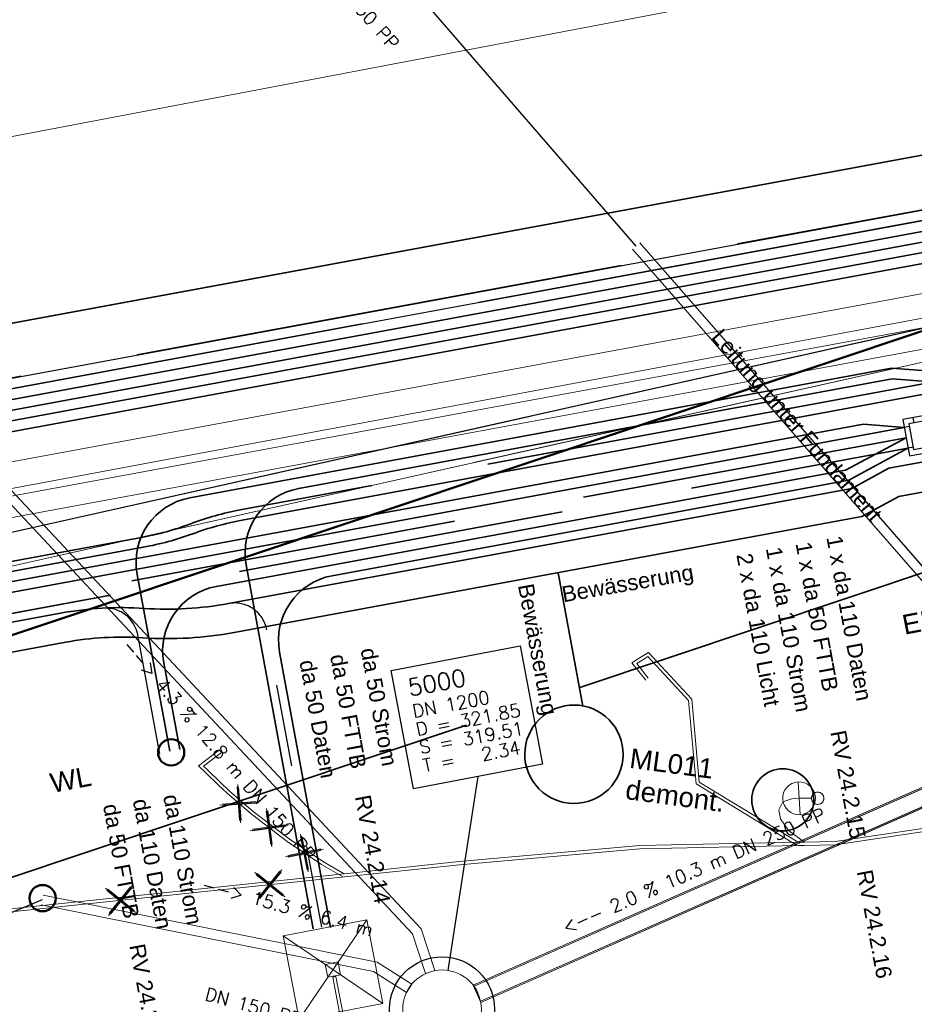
# Model space of a CAD drawing. Header units: metres. Extents: x -502 to 161, y -108 to 174.
# Tile 600 of 656: x -17 to -4, y 25 to 40. Entities that reach past the tile are written whole.
import ezdxf

# ---------------------------------------------------------------- set-up
doc = ezdxf.new("R2010")
doc.units = ezdxf.units.M
doc.header["$LTSCALE"] = 0.1
for name, pattern in [('1', [70, 50, -20]), ('123', [25.001, 12.501, -12.5]), ('237', [93, 75, -18]), ('240', [101.6, 101.6, 0]), ('86', [101.6, 101.6, 0])]:
    doc.linetypes.add(name, pattern=pattern)
for name, color, linetype in [('BRI31-005.07-5f08-Koordinierung Lageplan 4. BA Radstation - Seeterrasse 2023-05-31', 7, 'Continuous'), ('BRI32-005.02-5f05-Koordinierung Schemaplan 4 BA ZOB Teilbereich', 7, 'Continuous'), ('BRI32-005.03-5f06-Koordinierung Schemaplan 4 BA ZOB Teilbereich 2 Ost - Bahnhofsallee 2023-01-21', 7, 'Continuous')]:
    doc.layers.add(name, color=color, linetype=linetype)
doc.styles.add('Arial', font='arial.ttf')
doc.styles.add('Txt', font='txt_____.ttf')

# ---------------------------------------------------------------- blocks, each defined once
blk = doc.blocks.new('DFI-ANZEIGER')
at = {"color": 7, "linetype": 'Continuous', "lineweight": 20, "transparency": 33554687}
for p, q in [((-0.760014, 0.517086), (0.517087, 0.760013)), ((0.517087, 0.760013), (0.760014, -0.517087)), ((-0.517087, -0.760014), (-0.760014, 0.517086)), ((0.760014, -0.517087), (-0.517087, -0.760014))]:
    blk.add_line(p, q, dxfattribs=at)
at = {"color": 250, "linetype": 'Continuous', "lineweight": 9, "true_color": 0x333333, "transparency": 33554687}
for p, q in [((-0.517087, -0.760014), (0.517087, 0.760013)), ((0.760014, -0.517087), (-0.760014, 0.517086))]:
    blk.add_line(p, q, dxfattribs=at)
at = {"color": 251, "linetype": 'Continuous', "lineweight": 9, "true_color": 0x5b5b5b, "transparency": 33554687, "flags": 128}
for points in [[(-0.079552, -0.116926), (-0.116925, 0.079551), (-0.116925, 0.079551), (0.079552, 0.116925), (0.079552, 0.116925), (0.116925, -0.079552), (0.116925, -0.079552), (-0.079552, -0.116926)], [(-0.079552, -0.116926), (-0.116925, 0.079551), (0.079552, 0.116925), (0.116925, -0.079552), (-0.079552, -0.116926)], [(0.166045, -1.006705), (-0.004004, -0.112735), (0.045115, -0.103391), (0.215164, -0.997362), (0.166045, -1.006705)], [(0.000908, -0.1118), (-0.000961, -0.101976), (-0.000961, -0.101976), (0.038334, -0.094502), (0.038334, -0.094502), (0.040203, -0.104326), (0.040203, -0.104326), (0.000908, -0.1118)], [(0.000908, -0.1118), (-0.000961, -0.101976), (0.038334, -0.094502), (0.040203, -0.104326), (0.000908, -0.1118)]]:
    blk.add_lwpolyline(points, dxfattribs=at)
at = {"color": 254, "linetype": 'Continuous', "lineweight": 9, "true_color": 0xd6d6d6, "transparency": 33554687, "flags": 128}
blk.add_lwpolyline([(0.166045, -1.006705), (-0.004004, -0.112735), (-0.004004, -0.112735), (0.045115, -0.103391), (0.045115, -0.103391), (0.215164, -0.997362), (0.215164, -0.997362), (0.166045, -1.006705)], dxfattribs=at)
blk = doc.blocks.new('1016')
at = {"color": 7, "linetype": 'Continuous', "lineweight": 9, "transparency": 33554687}
for p, q in [((0.703072, 0.277444), (1.257444, -0.276928)), ((1.257444, 0.277444), (0.703072, -0.276928))]:
    blk.add_line(p, q, dxfattribs=at)
at = {"color": 2, "linetype": 'Continuous', "lineweight": 20, "true_color": 0xffff00, "transparency": 33554687}
for p, q in [((1.212401, 0.25319), (0.727326, -0.231885)), ((0.727326, 0.232401), (1.212401, -0.252674)), ((0.748114, 0.25319), (1.23319, -0.231885)), ((1.23319, 0.232401), (0.748114, -0.252674))]:
    blk.add_line(p, q, dxfattribs=at)

msp = doc.modelspace()

# ---------------------------------------------------------------- linework, layer by layer
at = {"layer": 'BRI31-005.07-5f08-Koordinierung Lageplan 4. BA Radstation - Seeterrasse 2023-05-31', "color": 114, "linetype": 'Continuous', "lineweight": 30, "true_color": 0x00994c, "transparency": 33554687, "flags": 128}
msp.add_lwpolyline([(-64.088, 26.52), (15.711, 41.26)], dxfattribs=at)
msp.add_lwpolyline([(-64.088, 26.52), (15.711, 41.26)], dxfattribs=at)
at = {"layer": 'BRI31-005.07-5f08-Koordinierung Lageplan 4. BA Radstation - Seeterrasse 2023-05-31', "color": 7, "linetype": 'Continuous', "lineweight": 30, "transparency": 33554687, "flags": 128}
for points in [[(-70.467, 24.3), (-67.891, 24.776), (-67.891, 24.776, 0.043992), (-66.878, 25.053), (-66.878, 25.053, -0.042289), (-65.91, 25.322), (-59.979, 26.44), (19.346, 41.093), (22.457, 38), (22.493, 37.325), (22.22, 37.049)], [(-70.467, 24.3), (-67.891, 24.776), (-67.891, 24.776, 0.043992), (-66.878, 25.053), (-66.878, 25.053, -0.042289), (-65.91, 25.322), (-59.979, 26.44), (19.346, 41.093), (22.457, 38), (22.493, 37.325), (22.22, 37.049)], [(22.142, 37.127), (22.381, 37.367), (22.354, 37.877), (19.293, 40.92), (-59.95, 26.283), (-65.88, 25.157, 0.018793), (-66.856, 24.933, -0.019765), (-67.876, 24.702), (-70.453, 24.226)], [(22.142, 37.127), (22.381, 37.367), (22.354, 37.877), (19.293, 40.92), (-59.95, 26.283), (-65.88, 25.157, 0.018793), (-66.856, 24.933, -0.019765), (-67.876, 24.702), (-70.453, 24.226)]]:
    msp.add_lwpolyline(points, format="xyb", dxfattribs=at)
at = {"layer": 'BRI31-005.07-5f08-Koordinierung Lageplan 4. BA Radstation - Seeterrasse 2023-05-31', "color": 142, "linetype": 'Continuous', "lineweight": 30, "true_color": 0x0099cc, "transparency": 33554687, "flags": 128}
msp.add_lwpolyline([(10.564, 35.413), (-0.72, 33.329), (-2.8, 32.701), (-4.037, 32.472), (-4.6, 32.165), (-14.166, 30.398), (-14.166, 30.398, -0.062275), (-15.553, 30.317), (-15.553, 30.317, 0.062994), (-16.731, 30.25), (-21.183, 29.427), (-21.183, 29.427, 0.133184), (-22.117, 28.979), (-22.117, 28.979, -0.13319), (-23.051, 28.53), (-26.66, 27.864), (-26.66, 27.864, -0.104436), (-27.682, 27.89), (-27.682, 27.89), (-27.682, 27.89, 0.104442), (-28.704, 27.916), (-28.704, 27.916), (-38.301, 26.143, 0.203055)], format="xyb", dxfattribs=at)
msp.add_lwpolyline([(10.564, 35.413), (-0.72, 33.329), (-2.8, 32.701), (-4.037, 32.472), (-4.6, 32.165), (-14.166, 30.398), (-14.166, 30.398, -0.062275), (-15.553, 30.317), (-15.553, 30.317, 0.062994), (-16.731, 30.25), (-21.183, 29.427), (-21.183, 29.427, 0.133184), (-22.117, 28.979), (-22.117, 28.979, -0.13319), (-23.051, 28.53), (-26.66, 27.864), (-26.66, 27.864, -0.104436), (-27.682, 27.89), (-27.682, 27.89), (-27.682, 27.89, 0.104442), (-28.704, 27.916), (-28.704, 27.916), (-38.301, 26.143, 0.203055)], format="xyb", dxfattribs=at)
at = {"layer": 'BRI32-005.02-5f05-Koordinierung Schemaplan 4 BA ZOB Teilbereich', "color": 1, "linetype": 'Continuous', "lineweight": 13, "true_color": 0xff0000, "transparency": 33554687}
msp.add_line((27.057, 46.444), (-53.563, 31.109), dxfattribs=at)
at = {"layer": 'BRI32-005.02-5f05-Koordinierung Schemaplan 4 BA ZOB Teilbereich', "color": 1, "linetype": 'Continuous', "lineweight": 25, "true_color": 0xff0000, "transparency": 33554687}
for p, q in [((-8.037, 36.288), (-13.154, 42.2)), ((-10.904, 25.249), (-10.447, 28.205)), ((-17.09, 26.324), (-18.427, 25.766))]:
    msp.add_line(p, q, dxfattribs=at)
at = {"layer": 'BRI32-005.02-5f05-Koordinierung Schemaplan 4 BA ZOB Teilbereich', "color": 7, "linetype": 'Continuous', "lineweight": 18, "transparency": 33554687}
for p, q in [((-40.587, 26.765), (21.386, 40.642)), ((-40.477, 26.277), (21.496, 40.154))]:
    msp.add_line(p, q, dxfattribs=at)
at = {"layer": 'BRI32-005.02-5f05-Koordinierung Schemaplan 4 BA ZOB Teilbereich', "color": 7, "linetype": '86', "lineweight": 18, "transparency": 33554687}
msp.add_line((-40.554, 26.26), (21.466, 40.15), dxfattribs=at)
at = {"layer": 'BRI32-005.02-5f05-Koordinierung Schemaplan 4 BA ZOB Teilbereich', "color": 1, "linetype": 'Continuous', "lineweight": 18, "true_color": 0xff0000, "transparency": 33554687}
for p, q in [((-7.981, 36.337), (-1.794, 29.251)), ((-8.094, 36.239), (-1.907, 29.152)), ((-2.021, 28.769), (-10.522, 25.023)), ((-2.019, 28.748), (-10.509, 25.007)), ((-1.918, 28.519), (-10.409, 24.778)), ((-1.905, 28.503), (-10.405, 24.758))]:
    msp.add_line(p, q, dxfattribs=at)
at = {"layer": 'BRI32-005.02-5f05-Koordinierung Schemaplan 4 BA ZOB Teilbereich', "color": 7, "linetype": 'Continuous', "lineweight": 25, "transparency": 33554687}
for p, q in [((-3.804, 33.593), (-3.819, 33.672)), ((-3.875, 33.539), (-3.954, 33.525)), ((-3.817, 33.225), (-3.896, 33.21))]:
    msp.add_line(p, q, dxfattribs=at)
at = {"layer": 'BRI32-005.02-5f05-Koordinierung Schemaplan 4 BA ZOB Teilbereich', "color": 7, "linetype": 'Continuous', "lineweight": 35, "transparency": 33554687}
msp.add_line((-4.576, 33.573), (-3.954, 33.525), dxfattribs=at)
at = {"layer": 'BRI32-005.02-5f05-Koordinierung Schemaplan 4 BA ZOB Teilbereich', "color": 3, "linetype": '1', "lineweight": 35, "true_color": 0x00ff00, "transparency": 33554687}
for p, q in [((-3.925, 33.367), (-27.877, 28.943)), ((-13.472, 30.099), (-12.697, 25.903))]:
    msp.add_line(p, q, dxfattribs=at)
at = {"layer": 'BRI32-005.02-5f05-Koordinierung Schemaplan 4 BA ZOB Teilbereich', "color": 190, "linetype": '1', "lineweight": 35, "true_color": 0x7f00ff, "transparency": 33554687}
msp.add_line((-27.848, 28.786), (-3.896, 33.21), dxfattribs=at)
at = {"layer": 'BRI32-005.02-5f05-Koordinierung Schemaplan 4 BA ZOB Teilbereich', "color": 142, "linetype": 'Continuous', "lineweight": 35, "true_color": 0x0099cc, "transparency": 33554687}
msp.add_line((-9.229, 31.31), (-8.853, 29.274), dxfattribs=at)
at = {"layer": 'BRI32-005.02-5f05-Koordinierung Schemaplan 4 BA ZOB Teilbereich', "color": 1, "linetype": '123', "lineweight": 25, "true_color": 0xff0000, "transparency": 33554687}
msp.add_line((-12.83, 25.908), (-13.667, 30.439), dxfattribs=at)
at = {"layer": 'BRI32-005.02-5f05-Koordinierung Schemaplan 4 BA ZOB Teilbereich', "color": 190, "linetype": 'Continuous', "lineweight": 18, "true_color": 0x7f00ff, "transparency": 33554687}
for p, q in [((-5.569, 28.122), (-5.541, 27.622)), ((-5.365, 27.872), (-5.555, 27.872))]:
    msp.add_line(p, q, dxfattribs=at)
at = {"layer": 'BRI32-005.02-5f05-Koordinierung Schemaplan 4 BA ZOB Teilbereich', "color": 114, "linetype": 'Continuous', "lineweight": 35, "true_color": 0x00994c, "transparency": 33554687, "flags": 128}
msp.add_lwpolyline([(-87.579, 60.701), (-87.573, 60.847, -0.403893), (-86.572, 61.81), (-73.469, 61.787, -0.35713), (-72.49, 60.983), (-66.326, 30.095, -0.033762), (-66.332, 27.377, 0.490271), (-65.153, 26.324), (15.711, 41.26), (20.277, 43.291), (23.837, 43.968), (25.242, 43.746), (29.496, 44.556), (34.563, 42.932), (34.784, 42.922)], format="xyb", dxfattribs=at)
at = {"layer": 'BRI32-005.02-5f05-Koordinierung Schemaplan 4 BA ZOB Teilbereich', "color": 91, "linetype": 'Continuous', "lineweight": 50, "true_color": 0x7fff7f, "transparency": 33554687, "flags": 128}
msp.add_lwpolyline([(-44.419, 31.78), (-40.761, 26.922), (-40.761, 26.922, 0.322461), (-34.067, 24.841), (-34.067, 24.841), (18.619, 42.446)], format="xyb", dxfattribs=at)
at = {"layer": 'BRI32-005.02-5f05-Koordinierung Schemaplan 4 BA ZOB Teilbereich', "color": 7, "linetype": '237', "lineweight": 35, "transparency": 33554687, "flags": 128}
for points in [[(-70.467, 24.3), (-67.891, 24.776), (-67.891, 24.776, 0.043992), (-66.878, 25.053), (-66.878, 25.053, -0.042289), (-65.91, 25.322), (-59.979, 26.44), (19.346, 41.093), (22.457, 38), (22.493, 37.325), (22.22, 37.049)], [(22.142, 37.127), (22.381, 37.367), (22.354, 37.877), (19.293, 40.92), (-59.95, 26.283), (-65.88, 25.157, 0.018793), (-66.856, 24.933, -0.019765), (-67.876, 24.702), (-70.453, 24.226)]]:
    msp.add_lwpolyline(points, format="xyb", dxfattribs=at)
at = {"layer": 'BRI32-005.02-5f05-Koordinierung Schemaplan 4 BA ZOB Teilbereich', "color": 7, "linetype": 'Continuous', "lineweight": 35, "transparency": 33554687, "flags": 128}
for points in [[(-70.438, 24.143), (-59.921, 26.126), (19.24, 40.748), (22.197, 37.807), (22.221, 37.366), (22.062, 37.206)], [(-70.41, 23.998), (-59.892, 25.968), (19.186, 40.575), (22.041, 37.737), (22.061, 37.358), (21.986, 37.282)], [(-70.378, 23.855), (-59.863, 25.811), (19.133, 40.403), (21.937, 37.614), (21.948, 37.401), (21.908, 37.36)], [(-70.356, 23.71), (19.08, 40.23), (20.894, 38.426), (20.767, 37.844), (20.601, 37.677)]]:
    msp.add_lwpolyline(points, dxfattribs=at)
at = {"layer": 'BRI32-005.02-5f05-Koordinierung Schemaplan 4 BA ZOB Teilbereich', "color": 7, "linetype": 'Continuous', "lineweight": 18, "transparency": 33554687, "flags": 128}
for points in [[(-40.624, 26.76), (14.87, 39.191), (21.416, 40.65)], [(29.376, 36.57), (19.628, 34.767), (18.717, 39.7), (-24.49, 31.72), (-24.097, 29.593), (-26.063, 29.23), (-26.456, 31.356), (-61.714, 24.844)], [(29.435, 36.255), (19.371, 34.394), (18.46, 39.328), (-24.102, 31.368), (-23.724, 29.337), (-26.32, 28.857), (-26.713, 30.984), (-61.966, 24.472)], [(29.47, 36.063), (19.215, 34.167), (18.304, 39.1), (-23.89, 31.307), (-23.497, 29.18), (-26.476, 28.63), (-26.869, 30.756), (-62.119, 24.245)], [(29.529, 35.749), (18.958, 33.794), (18.047, 38.728), (-23.517, 31.05), (-23.124, 28.924), (-26.733, 28.257), (-27.126, 30.384), (-62.371, 23.873)], [(-11.771, 29.82), (-9.806, 30.193), (-9.465, 28.391), (-11.43, 28.018), (-11.771, 29.82)]]:
    msp.add_lwpolyline(points, dxfattribs=at)
at = {"layer": 'BRI32-005.02-5f05-Koordinierung Schemaplan 4 BA ZOB Teilbereich', "color": 7, "linetype": '240', "lineweight": 18, "transparency": 33554687, "flags": 128}
msp.add_lwpolyline([(-17.061, 31.521), (21.496, 40.154), (21.386, 40.642), (-40.587, 26.765)], dxfattribs=at)
at = {"layer": 'BRI32-005.02-5f05-Koordinierung Schemaplan 4 BA ZOB Teilbereich', "color": 91, "linetype": '237', "lineweight": 35, "true_color": 0x7fff7f, "transparency": 33554687, "flags": 128}
msp.add_lwpolyline([(-43.556, 24.816, 0.322461), (-32.957, 21.522), (21.003, 39.552)], format="xyb", dxfattribs=at)
at = {"layer": 'BRI32-005.02-5f05-Koordinierung Schemaplan 4 BA ZOB Teilbereich', "color": 1, "linetype": 'Continuous', "lineweight": 18, "true_color": 0xff0000, "transparency": 33554687, "flags": 128}
for points in [[(-8.094, 36.239), (-1.907, 29.152), (-1.794, 29.251), (-7.981, 36.337)], [(-19.235, 34.35), (-11.313, 25.883), (-11.313, 25.883), (-11.107, 25.246), (-11.25, 25.2), (-11.445, 25.805), (-11.445, 25.805), (-19.345, 34.248)], [(-19.345, 34.248), (-11.445, 25.805), (-11.25, 25.2)], [(-19.235, 34.35), (-11.313, 25.883), (-11.107, 25.246)], [(-2.021, 28.769), (-10.522, 25.023), (-10.405, 24.758), (-1.905, 28.503)], [(-2.019, 28.748), (-10.509, 25.007), (-10.409, 24.778), (-1.918, 28.519)], [(-17.075, 26.398), (-11.986, 25.374), (-11.986, 25.374), (-11.458, 25.039), (-11.539, 24.912), (-12.043, 25.232), (-12.043, 25.232), (-17.105, 26.25)], [(-17.075, 26.398), (-11.986, 25.374), (-11.458, 25.039)], [(-17.105, 26.25), (-12.043, 25.232), (-11.539, 24.912)]]:
    msp.add_lwpolyline(points, dxfattribs=at)
at = {"layer": 'BRI32-005.02-5f05-Koordinierung Schemaplan 4 BA ZOB Teilbereich', "color": 142, "linetype": 'Continuous', "lineweight": 35, "true_color": 0x0099cc, "transparency": 33554687, "flags": 128}
msp.add_lwpolyline([(10.564, 35.413), (-0.72, 33.329), (-2.8, 32.701), (-4.037, 32.472), (-4.6, 32.165), (-14.166, 30.398), (-14.166, 30.398, -0.062275), (-15.553, 30.317), (-15.553, 30.317, 0.062994), (-16.731, 30.25), (-21.183, 29.427), (-21.183, 29.427, 0.133184), (-22.117, 28.979), (-22.117, 28.979, -0.13319), (-23.051, 28.53), (-26.66, 27.864), (-26.66, 27.864, -0.104436), (-27.682, 27.89), (-27.682, 27.89), (-27.682, 27.89, 0.104442), (-28.704, 27.916), (-28.704, 27.916), (-38.301, 26.143, 0.203055)], format="xyb", dxfattribs=at)
at = {"layer": 'BRI32-005.02-5f05-Koordinierung Schemaplan 4 BA ZOB Teilbereich', "color": 7, "linetype": 'Continuous', "lineweight": 35, "transparency": 33554687, "flags": 128}
for points in [[(-2.881, 34.328), (-4.146, 34.425), (-14.841, 32.449, 0.414213), (-15.643, 31.284), (-15.146, 28.591)], [(-2.893, 34.168), (-4.137, 34.264), (-13.18, 32.593, 0.414212), (-13.982, 31.428), (-12.958, 25.885)], [(-2.905, 34.014), (-3.486, 34.059), (-14.043, 32.109), (-14.043, 32.109, 0.041741), (-14.796, 31.903), (-14.796, 31.903, -0.041738), (-15.549, 31.698), (-28.119, 29.376), (-28.119, 29.376, 0.014997), (-28.608, 29.271), (-28.608, 29.271), (-28.608, 29.271, -0.015), (-29.097, 29.165), (-29.097, 29.165)], [(-27.906, 29.101), (-27.906, 29.101, 0.079495), (-27.428, 29.27), (-27.428, 29.27, -0.079489), (-26.951, 29.44), (-4.576, 33.573)], [(-3.954, 33.525), (-26.922, 29.282, 0.039938), (-27.407, 29.152), (-27.407, 29.152, -0.039934), (-27.891, 29.022), (-27.891, 29.022)]]:
    msp.add_lwpolyline(points, format="xyb", dxfattribs=at)
at = {"layer": 'BRI32-005.02-5f05-Koordinierung Schemaplan 4 BA ZOB Teilbereich', "color": 3, "linetype": '237', "lineweight": 35, "true_color": 0x00ff00, "transparency": 33554687, "flags": 128}
msp.add_lwpolyline([(-2.922, 34.325), (-14.073, 32.266, 0.044939), (-14.824, 32.056), (-14.824, 32.056, -0.044936), (-15.576, 31.846), (-15.576, 31.846), (-28.147, 29.524, 0.009999), (-28.636, 29.423, -0.010001), (-29.126, 29.323)], format="xyb", dxfattribs=at)
at = {"layer": 'BRI32-005.02-5f05-Koordinierung Schemaplan 4 BA ZOB Teilbereich', "color": 1, "linetype": 'Continuous', "lineweight": 35, "true_color": 0xff0000, "transparency": 33554687, "flags": 128}
msp.add_lwpolyline([(-57.81, 22.997), (-44.249, 25.502, -0.226225), (-43.417, 25.279), (-43.417, 25.279, 0.226225), (-42.586, 25.056), (-42.586, 25.056), (-39.956, 25.541, 0.204552), (-39.17, 26.063), (-39.17, 26.063, -0.204543), (-38.384, 26.585), (-38.384, 26.585), (-27.802, 28.54), (-26.841, 28.84), (-16.812, 30.692, -0.062571), (-15.531, 30.766, 0.062569), (-14.249, 30.84), (-4.753, 32.594), (-4.19, 32.902), (-2.907, 33.139), (-0.826, 33.767)], format="xyb", dxfattribs=at)
at = {"layer": 'BRI32-005.02-5f05-Koordinierung Schemaplan 4 BA ZOB Teilbereich', "color": 7, "linetype": 'Continuous', "lineweight": 25, "transparency": 33554687, "flags": 128}
for points in [[(-3.976, 33.643), (-3.874, 33.092), (-2.93, 33.266), (-3.032, 33.817), (-3.976, 33.643)], [(-3.883, 33.579), (-3.81, 33.185), (-3.023, 33.331), (-3.096, 33.724), (-3.883, 33.579)]]:
    msp.add_lwpolyline(points, dxfattribs=at)
at = {"layer": 'BRI32-005.02-5f05-Koordinierung Schemaplan 4 BA ZOB Teilbereich', "color": 3, "linetype": 'Continuous', "lineweight": 35, "true_color": 0x00ff00, "transparency": 33554687, "flags": 128}
for points in [[(-3.925, 33.367), (-4.85, 32.871), (-14.435, 31.101, 0.414213), (-15.237, 29.936), (-14.993, 28.616)], [(-3.896, 33.21), (-4.797, 32.718), (-12.67, 31.264), (-12.67, 31.264, 0.414213), (-13.472, 30.099), (-13.472, 30.099)]]:
    msp.add_lwpolyline(points, format="xyb", dxfattribs=at)
at = {"layer": 'BRI32-005.02-5f05-Koordinierung Schemaplan 4 BA ZOB Teilbereich', "color": 1, "linetype": '237', "lineweight": 25, "true_color": 0xff0000, "transparency": 33554687, "flags": 128}
for points in [[(-15.296, 28.545), (-15.632, 30.362), (-15.632, 30.362, 0.376737), (-16.15, 30.77), (-16.15, 30.77)], [(-13.667, 30.439), (-13.667, 30.439, 0.414215), (-14.249, 30.84), (-14.249, 30.84)]]:
    msp.add_lwpolyline(points, format="xyb", dxfattribs=at)
at = {"layer": 'BRI32-005.02-5f05-Koordinierung Schemaplan 4 BA ZOB Teilbereich', "color": 1, "linetype": 'Continuous', "lineweight": 25, "true_color": 0xff0000, "transparency": 33554687, "flags": 128}
msp.add_lwpolyline([(-11.771, 29.82), (-9.806, 30.193), (-9.465, 28.391), (-11.43, 28.018), (-11.771, 29.82)], dxfattribs=at)
at = {"layer": 'BRI32-005.02-5f05-Koordinierung Schemaplan 4 BA ZOB Teilbereich', "color": 190, "linetype": 'Continuous', "lineweight": 18, "true_color": 0x7f00ff, "transparency": 33554687, "flags": 128}
for points in [[(-5.57, 27.202), (-7.078, 28.12), (-7.192, 29.384), (-7.852, 30.095), (-7.978, 30.016), (-8.104, 29.937), (-7.893, 29.672)], [(6.652, 28.949), (0.595, 28.048), (-5.008, 27.214), (-5.475, 27.204), (-5.57, 27.202), (-7.984, 27.152), (-10.733, 26.907), (-12.488, 26.723), (-19.314, 26.007), (-23.712, 25.546), (-33.256, 24.571), (-32.488, 23.737), (-31.738, 22.968), (-31.338, 22.576), (-31.1, 22.336), (-30.93, 21.987), (-30.917, 21.622), (-30.988, 21.407), (-34.832, 21.015), (-37.241, 20.744), (-40.129, 20.401), (-43.546, 19.994), (-44.865, 19.837)], [(-12.488, 26.723), (-12.804, 26.906), (-13.326, 27.253), (-13.874, 27.672), (-14.238, 27.986), (-14.365, 28.107), (-14.566, 28.299), (-14.631, 28.361), (-14.356, 28.571)], [(-5.475, 27.204), (-5.716, 27.383), (-5.838, 27.557), (-5.863, 27.698), (-5.805, 27.817), (-5.665, 27.865), (-5.61, 27.869), (-5.555, 27.872)]]:
    msp.add_lwpolyline(points, dxfattribs=at)
at = {"layer": 'BRI32-005.02-5f05-Koordinierung Schemaplan 4 BA ZOB Teilbereich', "color": 255, "linetype": 'Continuous', "lineweight": 13, "transparency": 33554687, "flags": 128}
for points in [[(-7.854, 29.703), (-8.03, 29.924), (-7.952, 29.974), (-7.861, 30.031), (-7.24, 29.363), (-7.126, 28.09), (-5.596, 27.159)], [(6.659, 28.9), (0.602, 27.999), (-5.004, 27.164), (-5.474, 27.154), (-5.569, 27.152), (-7.981, 27.102), (-10.728, 26.857), (-12.483, 26.673), (-19.309, 25.957), (-23.707, 25.496), (-33.152, 24.531), (-32.452, 23.771), (-31.703, 23.003), (-31.303, 22.611), (-31.059, 22.365), (-30.881, 21.999), (-30.867, 21.615), (-30.951, 21.361), (-34.827, 20.965), (-37.235, 20.694), (-40.123, 20.351), (-43.54, 19.944), (-44.86, 19.787)], [(-14.386, 28.611), (-14.708, 28.365), (-14.601, 28.263), (-14.4, 28.071), (-14.272, 27.949), (-13.906, 27.633), (-13.355, 27.212), (-12.831, 26.864), (-12.513, 26.68)]]:
    msp.add_lwpolyline(points, dxfattribs=at)
at = {"layer": 'BRI32-005.02-5f05-Koordinierung Schemaplan 4 BA ZOB Teilbereich', "color": 142, "linetype": 'Continuous', "lineweight": 35, "true_color": 0x0099cc, "transparency": 33554687, "flags": 128}
msp.add_lwpolyline([(-8.249, 28.683), (-8.239, 28.61), (-8.236, 28.537), (-8.24, 28.463), (-8.251, 28.391), (-8.27, 28.319), (-8.295, 28.25), (-8.327, 28.184), (-8.366, 28.121), (-8.41, 28.062), (-8.46, 28.008), (-8.515, 27.959), (-8.574, 27.916), (-8.638, 27.879), (-8.704, 27.848), (-8.774, 27.823), (-8.846, 27.806), (-8.918, 27.796), (-8.992, 27.793), (-9.065, 27.797), (-9.138, 27.809), (-9.209, 27.827), (-9.278, 27.852), (-9.345, 27.884), (-9.408, 27.923), (-9.466, 27.967), (-9.52, 28.017), (-9.569, 28.072), (-9.613, 28.131), (-9.65, 28.195), (-9.681, 28.262), (-9.705, 28.331), (-9.723, 28.403), (-9.733, 28.476), (-9.736, 28.549), (-9.731, 28.623), (-9.72, 28.695), (-9.702, 28.767), (-9.676, 28.836), (-9.644, 28.902), (-9.606, 28.965), (-9.562, 29.024), (-9.512, 29.078), (-9.457, 29.127), (-9.397, 29.17), (-9.334, 29.207), (-9.267, 29.238), (-9.197, 29.262), (-9.126, 29.28), (-9.053, 29.29), (-8.98, 29.293), (-8.906, 29.289), (-8.833, 29.277), (-8.762, 29.259), (-8.693, 29.233), (-8.627, 29.201), (-8.564, 29.163), (-8.505, 29.119), (-8.451, 29.069), (-8.402, 29.014), (-8.359, 28.954), (-8.321, 28.891), (-8.29, 28.824), (-8.266, 28.755), (-8.249, 28.683)], dxfattribs=at)
at = {"layer": 'BRI32-005.02-5f05-Koordinierung Schemaplan 4 BA ZOB Teilbereich', "color": 190, "linetype": 'Continuous', "lineweight": 18, "true_color": 0x7f00ff, "transparency": 33554687, "flags": 128}
for points in [[(-5.569, 28.122, 0.414), (-5.805, 27.858), (-5.805, 27.858, 0.414), (-5.541, 27.622), (-5.541, 27.622)], [(-5.541, 27.622, 0.414), (-5.306, 27.886), (-5.306, 27.886, 0.414), (-5.569, 28.122), (-5.569, 28.122)], [(-5.272, 27.966, 0.668179), (-5.338, 27.806, 0.668179), (-5.178, 27.872)], [(-5.365, 27.872, 0.668177), (-5.205, 27.806, 0.668177), (-5.272, 27.966)], [(-5.178, 27.872, 0.668179), (-5.338, 27.938), (-5.338, 27.938, 0.668179), (-5.272, 27.778), (-5.272, 27.778)], [(-5.272, 27.779, 0.668177), (-5.206, 27.938, 0.668177), (-5.365, 27.872)]]:
    msp.add_lwpolyline(points, format="xyb", dxfattribs=at)
at = {"layer": 'BRI32-005.02-5f05-Koordinierung Schemaplan 4 BA ZOB Teilbereich', "color": 1, "linetype": 'Continuous', "lineweight": 50, "true_color": 0xff0000, "transparency": 33554687}
for centre in [(-15.124, 28.571), (-17.083, 26.35)]:
    msp.add_circle(centre, 0.2, dxfattribs=at)
at = {"layer": 'BRI32-005.02-5f05-Koordinierung Schemaplan 4 BA ZOB Teilbereich', "color": 200, "linetype": 'Continuous', "lineweight": 35, "true_color": 0xbf00ff, "transparency": 33554687}
msp.add_circle((-5.804, 27.849), 0.473, dxfattribs=at)
at = {"layer": 'BRI32-005.02-5f05-Koordinierung Schemaplan 4 BA ZOB Teilbereich', "color": 1, "linetype": 'Continuous', "lineweight": 25, "true_color": 0xff0000, "transparency": 33554687}
msp.add_circle((-10.996, 24.656), 0.8, dxfattribs=at)
at = {"layer": 'BRI32-005.03-5f06-Koordinierung Schemaplan 4 BA ZOB Teilbereich 2 Ost - Bahnhofsallee 2023-01-21', "color": 7, "linetype": 'Continuous', "lineweight": 13, "transparency": 33554687}
for p, q in [((-40.587, 26.765), (21.386, 40.642)), ((-40.477, 26.277), (21.496, 40.154))]:
    msp.add_line(p, q, dxfattribs=at)
at = {"layer": 'BRI32-005.03-5f06-Koordinierung Schemaplan 4 BA ZOB Teilbereich 2 Ost - Bahnhofsallee 2023-01-21', "color": 7, "linetype": '86', "lineweight": 13, "transparency": 33554687}
msp.add_line((-40.554, 26.26), (21.466, 40.15), dxfattribs=at)
at = {"layer": 'BRI32-005.03-5f06-Koordinierung Schemaplan 4 BA ZOB Teilbereich 2 Ost - Bahnhofsallee 2023-01-21', "color": 3, "linetype": '1', "lineweight": 30, "true_color": 0x00ff00, "transparency": 33554687}
for p, q in [((-3.925, 33.367), (-27.877, 28.943)), ((-13.472, 30.099), (-12.697, 25.903))]:
    msp.add_line(p, q, dxfattribs=at)
at = {"layer": 'BRI32-005.03-5f06-Koordinierung Schemaplan 4 BA ZOB Teilbereich 2 Ost - Bahnhofsallee 2023-01-21', "color": 190, "linetype": '1', "lineweight": 30, "true_color": 0x7f00ff, "transparency": 33554687}
msp.add_line((-27.848, 28.786), (-3.896, 33.21), dxfattribs=at)
at = {"layer": 'BRI32-005.03-5f06-Koordinierung Schemaplan 4 BA ZOB Teilbereich 2 Ost - Bahnhofsallee 2023-01-21', "color": 1, "linetype": '123', "lineweight": 20, "true_color": 0xff0000, "transparency": 33554687}
msp.add_line((-12.83, 25.908), (-13.667, 30.439), dxfattribs=at)
at = {"layer": 'BRI32-005.03-5f06-Koordinierung Schemaplan 4 BA ZOB Teilbereich 2 Ost - Bahnhofsallee 2023-01-21', "color": 1, "linetype": 'Continuous', "lineweight": 20, "true_color": 0xff0000, "transparency": 33554687}
msp.add_line((-17.09, 26.324), (-18.427, 25.766), dxfattribs=at)
at = {"layer": 'BRI32-005.03-5f06-Koordinierung Schemaplan 4 BA ZOB Teilbereich 2 Ost - Bahnhofsallee 2023-01-21', "color": 114, "linetype": 'Continuous', "lineweight": 30, "true_color": 0x00994c, "transparency": 33554687, "flags": 128}
msp.add_lwpolyline([(-64.088, 26.52), (15.711, 41.26)], dxfattribs=at)
at = {"layer": 'BRI32-005.03-5f06-Koordinierung Schemaplan 4 BA ZOB Teilbereich 2 Ost - Bahnhofsallee 2023-01-21', "color": 7, "linetype": '237', "lineweight": 30, "transparency": 33554687, "flags": 128}
for points in [[(-70.467, 24.3), (-67.891, 24.776), (-67.891, 24.776, 0.043992), (-66.878, 25.053), (-66.878, 25.053, -0.042289), (-65.91, 25.322), (-59.979, 26.44), (19.346, 41.093), (22.457, 38), (22.493, 37.325), (22.22, 37.049)], [(22.142, 37.127), (22.381, 37.367), (22.354, 37.877), (19.293, 40.92), (-59.95, 26.283), (-65.88, 25.157, 0.018793), (-66.856, 24.933, -0.019765), (-67.876, 24.702), (-70.453, 24.226)]]:
    msp.add_lwpolyline(points, format="xyb", dxfattribs=at)
at = {"layer": 'BRI32-005.03-5f06-Koordinierung Schemaplan 4 BA ZOB Teilbereich 2 Ost - Bahnhofsallee 2023-01-21', "color": 7, "linetype": 'Continuous', "lineweight": 30, "transparency": 33554687, "flags": 128}
for points in [[(-70.438, 24.143), (-59.921, 26.126), (19.24, 40.748), (22.197, 37.807), (22.221, 37.366), (22.062, 37.206)], [(-70.41, 23.998), (-59.892, 25.968), (19.186, 40.575), (22.041, 37.737), (22.061, 37.358), (21.986, 37.282)], [(-70.378, 23.855), (-59.863, 25.811), (19.133, 40.403), (21.937, 37.614), (21.948, 37.401), (21.908, 37.36)], [(-70.356, 23.71), (19.08, 40.23), (20.894, 38.426), (20.767, 37.844), (20.601, 37.677)]]:
    msp.add_lwpolyline(points, dxfattribs=at)
at = {"layer": 'BRI32-005.03-5f06-Koordinierung Schemaplan 4 BA ZOB Teilbereich 2 Ost - Bahnhofsallee 2023-01-21', "color": 7, "linetype": 'Continuous', "lineweight": 13, "transparency": 33554687, "flags": 128}
for points in [[(-40.624, 26.76), (14.87, 39.191), (21.416, 40.65)], [(29.376, 36.57), (19.628, 34.767), (18.717, 39.7), (-24.49, 31.72), (-24.097, 29.593), (-26.063, 29.23), (-26.456, 31.356), (-61.714, 24.844)], [(29.435, 36.255), (19.371, 34.394), (18.46, 39.328), (-24.102, 31.368), (-23.724, 29.337), (-26.32, 28.857), (-26.713, 30.984), (-61.966, 24.472)], [(29.47, 36.063), (19.215, 34.167), (18.304, 39.1), (-23.89, 31.307), (-23.497, 29.18), (-26.476, 28.63), (-26.869, 30.756), (-62.119, 24.245)], [(29.529, 35.749), (18.958, 33.794), (18.047, 38.728), (-23.517, 31.05), (-23.124, 28.924), (-26.733, 28.257), (-27.126, 30.384), (-62.371, 23.873)]]:
    msp.add_lwpolyline(points, dxfattribs=at)
at = {"layer": 'BRI32-005.03-5f06-Koordinierung Schemaplan 4 BA ZOB Teilbereich 2 Ost - Bahnhofsallee 2023-01-21', "color": 7, "linetype": '240', "lineweight": 13, "transparency": 33554687, "flags": 128}
msp.add_lwpolyline([(-17.061, 31.521), (21.496, 40.154), (21.386, 40.642), (-40.587, 26.765)], dxfattribs=at)
at = {"layer": 'BRI32-005.03-5f06-Koordinierung Schemaplan 4 BA ZOB Teilbereich 2 Ost - Bahnhofsallee 2023-01-21', "color": 142, "linetype": 'Continuous', "lineweight": 30, "true_color": 0x0099cc, "transparency": 33554687, "flags": 128}
msp.add_lwpolyline([(10.564, 35.413), (-0.72, 33.329), (-2.8, 32.701), (-4.037, 32.472), (-4.6, 32.165), (-14.166, 30.398), (-14.166, 30.398, -0.062275), (-15.553, 30.317), (-15.553, 30.317, 0.062994), (-16.731, 30.25), (-21.183, 29.427), (-21.183, 29.427, 0.133184), (-22.117, 28.979), (-22.117, 28.979, -0.13319), (-23.051, 28.53), (-26.66, 27.864), (-26.66, 27.864, -0.104436), (-27.682, 27.89), (-27.682, 27.89), (-27.682, 27.89, 0.104442), (-28.704, 27.916), (-28.704, 27.916), (-38.301, 26.143, 0.203055)], format="xyb", dxfattribs=at)
at = {"layer": 'BRI32-005.03-5f06-Koordinierung Schemaplan 4 BA ZOB Teilbereich 2 Ost - Bahnhofsallee 2023-01-21', "color": 7, "linetype": 'Continuous', "lineweight": 30, "transparency": 33554687, "flags": 128}
for points in [[(-2.881, 34.328), (-4.146, 34.425), (-14.841, 32.449, 0.414213), (-15.643, 31.284), (-15.146, 28.591)], [(-2.893, 34.168), (-4.137, 34.264), (-13.18, 32.593, 0.414212), (-13.982, 31.428), (-12.958, 25.885)], [(-2.905, 34.014), (-3.486, 34.059), (-14.043, 32.109), (-14.043, 32.109, 0.041741), (-14.796, 31.903), (-14.796, 31.903, -0.041738), (-15.549, 31.698), (-28.119, 29.376), (-28.119, 29.376, 0.014997), (-28.608, 29.271), (-28.608, 29.271), (-28.608, 29.271, -0.015), (-29.097, 29.165), (-29.097, 29.165)], [(-27.906, 29.101), (-27.906, 29.101, 0.079495), (-27.428, 29.27), (-27.428, 29.27, -0.079489), (-26.951, 29.44), (-4.576, 33.573)], [(-3.954, 33.525), (-26.922, 29.282, 0.039938), (-27.407, 29.152), (-27.407, 29.152, -0.039934), (-27.891, 29.022), (-27.891, 29.022)]]:
    msp.add_lwpolyline(points, format="xyb", dxfattribs=at)
at = {"layer": 'BRI32-005.03-5f06-Koordinierung Schemaplan 4 BA ZOB Teilbereich 2 Ost - Bahnhofsallee 2023-01-21', "color": 3, "linetype": '237', "lineweight": 30, "true_color": 0x00ff00, "transparency": 33554687, "flags": 128}
msp.add_lwpolyline([(-2.922, 34.325), (-14.073, 32.266, 0.044939), (-14.824, 32.056), (-14.824, 32.056, -0.044936), (-15.576, 31.846), (-15.576, 31.846), (-28.147, 29.524, 0.009999), (-28.636, 29.423, -0.010001), (-29.126, 29.323)], format="xyb", dxfattribs=at)
at = {"layer": 'BRI32-005.03-5f06-Koordinierung Schemaplan 4 BA ZOB Teilbereich 2 Ost - Bahnhofsallee 2023-01-21', "color": 1, "linetype": 'Continuous', "lineweight": 13, "true_color": 0xff0000, "transparency": 33554687, "flags": 128}
for points in [[(-19.235, 34.35), (-11.313, 25.883), (-11.313, 25.883), (-11.107, 25.246), (-11.25, 25.2), (-11.445, 25.805), (-11.445, 25.805), (-19.345, 34.248)], [(-19.345, 34.248), (-11.445, 25.805), (-11.25, 25.2)], [(-19.235, 34.35), (-11.313, 25.883), (-11.107, 25.246)], [(-17.075, 26.398), (-11.986, 25.374), (-11.986, 25.374), (-11.458, 25.039), (-11.539, 24.912), (-12.043, 25.232), (-12.043, 25.232), (-17.105, 26.25)], [(-17.075, 26.398), (-11.986, 25.374), (-11.458, 25.039)], [(-17.105, 26.25), (-12.043, 25.232), (-11.539, 24.912)]]:
    msp.add_lwpolyline(points, dxfattribs=at)
at = {"layer": 'BRI32-005.03-5f06-Koordinierung Schemaplan 4 BA ZOB Teilbereich 2 Ost - Bahnhofsallee 2023-01-21', "color": 1, "linetype": 'Continuous', "lineweight": 30, "true_color": 0xff0000, "transparency": 33554687, "flags": 128}
msp.add_lwpolyline([(-57.81, 22.997), (-44.249, 25.502, -0.226225), (-43.417, 25.279), (-43.417, 25.279, 0.226225), (-42.586, 25.056), (-42.586, 25.056), (-39.956, 25.541, 0.204552), (-39.17, 26.063), (-39.17, 26.063, -0.204543), (-38.384, 26.585), (-38.384, 26.585), (-27.802, 28.54), (-26.841, 28.84), (-16.812, 30.692, -0.062571), (-15.531, 30.766, 0.062569), (-14.249, 30.84), (-4.753, 32.594), (-4.19, 32.902), (-2.907, 33.139), (-0.826, 33.767)], format="xyb", dxfattribs=at)
at = {"layer": 'BRI32-005.03-5f06-Koordinierung Schemaplan 4 BA ZOB Teilbereich 2 Ost - Bahnhofsallee 2023-01-21', "color": 3, "linetype": 'Continuous', "lineweight": 30, "true_color": 0x00ff00, "transparency": 33554687, "flags": 128}
for points in [[(-3.925, 33.367), (-4.85, 32.871), (-14.435, 31.101, 0.414213), (-15.237, 29.936), (-14.993, 28.616)], [(-3.896, 33.21), (-4.797, 32.718), (-12.67, 31.264), (-12.67, 31.264, 0.414213), (-13.472, 30.099), (-13.472, 30.099)]]:
    msp.add_lwpolyline(points, format="xyb", dxfattribs=at)
at = {"layer": 'BRI32-005.03-5f06-Koordinierung Schemaplan 4 BA ZOB Teilbereich 2 Ost - Bahnhofsallee 2023-01-21', "color": 1, "linetype": '237', "lineweight": 20, "true_color": 0xff0000, "transparency": 33554687, "flags": 128}
for points in [[(-15.296, 28.545), (-15.632, 30.362), (-15.632, 30.362, 0.376737), (-16.15, 30.77), (-16.15, 30.77)], [(-13.667, 30.439), (-13.667, 30.439, 0.414215), (-14.249, 30.84), (-14.249, 30.84)]]:
    msp.add_lwpolyline(points, format="xyb", dxfattribs=at)
at = {"layer": 'BRI32-005.03-5f06-Koordinierung Schemaplan 4 BA ZOB Teilbereich 2 Ost - Bahnhofsallee 2023-01-21', "color": 190, "linetype": 'Continuous', "lineweight": 13, "true_color": 0x7f00ff, "transparency": 33554687, "flags": 128}
for points in [[(6.652, 28.949), (0.595, 28.048), (-5.008, 27.214), (-5.475, 27.204), (-5.57, 27.202), (-7.984, 27.152), (-10.733, 26.907), (-12.488, 26.723), (-19.314, 26.007), (-23.712, 25.546), (-33.256, 24.571), (-32.488, 23.737), (-31.738, 22.968), (-31.338, 22.576), (-31.1, 22.336), (-30.93, 21.987), (-30.917, 21.622), (-30.988, 21.407), (-34.832, 21.015), (-37.241, 20.744), (-40.129, 20.401), (-43.546, 19.994), (-44.865, 19.837)], [(-12.488, 26.723), (-12.804, 26.906), (-13.326, 27.253), (-13.874, 27.672), (-14.238, 27.986), (-14.365, 28.107), (-14.566, 28.299), (-14.631, 28.361), (-14.356, 28.571)]]:
    msp.add_lwpolyline(points, dxfattribs=at)
at = {"layer": 'BRI32-005.03-5f06-Koordinierung Schemaplan 4 BA ZOB Teilbereich 2 Ost - Bahnhofsallee 2023-01-21', "color": 255, "linetype": 'Continuous', "lineweight": 9, "transparency": 33554687, "flags": 128}
for points in [[(6.659, 28.9), (0.602, 27.999), (-5.004, 27.164), (-5.474, 27.154), (-5.569, 27.152), (-7.981, 27.102), (-10.728, 26.857), (-12.483, 26.673), (-19.309, 25.957), (-23.707, 25.496), (-33.152, 24.531), (-32.452, 23.771), (-31.703, 23.003), (-31.303, 22.611), (-31.059, 22.365), (-30.881, 21.999), (-30.867, 21.615), (-30.951, 21.361), (-34.827, 20.965), (-37.235, 20.694), (-40.123, 20.351), (-43.54, 19.944), (-44.86, 19.787)], [(-14.386, 28.611), (-14.708, 28.365), (-14.601, 28.263), (-14.4, 28.071), (-14.272, 27.949), (-13.906, 27.633), (-13.355, 27.212), (-12.831, 26.864), (-12.513, 26.68)]]:
    msp.add_lwpolyline(points, dxfattribs=at)
at = {"layer": 'BRI32-005.03-5f06-Koordinierung Schemaplan 4 BA ZOB Teilbereich 2 Ost - Bahnhofsallee 2023-01-21', "color": 1, "linetype": 'Continuous', "lineweight": 50, "true_color": 0xff0000, "transparency": 33554687}
for centre in [(-15.124, 28.571), (-17.083, 26.35)]:
    msp.add_circle(centre, 0.2, dxfattribs=at)
at = {"layer": 'BRI32-005.03-5f06-Koordinierung Schemaplan 4 BA ZOB Teilbereich 2 Ost - Bahnhofsallee 2023-01-21', "color": 1, "linetype": 'Continuous', "lineweight": 20, "true_color": 0xff0000, "transparency": 33554687}
for radius in [0.8, 0.6]:
    msp.add_circle((-10.996, 24.656), radius, dxfattribs=at)

# ---------------------------------------------------------------- block references
at = {"layer": 'BRI32-005.03-5f06-Koordinierung Schemaplan 4 BA ZOB Teilbereich 2 Ost - Bahnhofsallee 2023-01-21', "color": 7, "transparency": 33554687, "xscale": 0.75, "yscale": 0.75, "zscale": 0.75}
for p, rotation in [((-14.645, 28.271), 319.2177165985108), ((-14.214, 27.869), 322.5985256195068), ((-13.705, 27.445), 326.3860073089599), ((-12.889, 26.631), 185.9880432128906), ((-15.165, 26.392), 185.9880432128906)]:
    msp.add_blockref('1016', p, dxfattribs=dict(at, rotation=rotation))
at = {"layer": 'BRI32-005.03-5f06-Koordinierung Schemaplan 4 BA ZOB Teilbereich 2 Ost - Bahnhofsallee 2023-01-21', "color": 7, "transparency": 33554687}
msp.add_blockref('DFI-ANZEIGER', (-12.658, 25.261), dxfattribs=at)

# ---------------------------------------------------------------- texts
at = {"layer": 'BRI32-005.02-5f05-Koordinierung Schemaplan 4 BA ZOB Teilbereich', "color": 1, "true_color": 0xff0000, "transparency": 33554687, "attachment_point": 1, "line_spacing_factor": 0.25}
for s, insert, char_height, rotation, style in [('DN 150 PP', (-12.629, 40.531), 0.2, 311.1222, 'Txt'), ('1 x da 50 FTTB', (-5.374, 31.799), 0.24, 280.4654, 'Arial'), ('--> 4.3 % 12.8 m DN 150 PP', (-15.736, 30.318), 0.2, 310.699, 'Txt'), ('da 50 FTTB', (-12.467, 30.088), 0.24, 280.4654, 'Arial'), ('5000', (-11.538, 29.68), 0.26, 10.737, 'Txt'), ('DN 1200', (-11.464, 29.293), 0.2, 10.737, 'Txt'), ('D = 321.85', (-11.412, 29.017), 0.2, 10.737, 'Txt'), ('S = 319.51', (-11.36, 28.742), 0.2, 10.737, 'Txt'), ('RV 24.2.15', (-4.844, 28.927), 0.24, 280.5567, 'Arial'), ('T =   2.34', (-11.308, 28.467), 0.2, 10.737, 'Txt'), ('RV 24.2.14', (-12.089, 27.942), 0.24, 280.5567, 'Arial'), ('da 50 FTTB', (-15.928, 27.807), 0.24, 280.4654, 'Arial'), ('<-- 2.0 % 10.3 m DN 250 PP', (-9.187, 25.984), 0.2, 23.7787, 'Txt'), ('RV 24.2.16', (-4.441, 26.801), 0.24, 280.5567, 'Arial'), ('--> 15.3 % 6.4 m', (-14.623, 26.667), 0.2, 344.6924, 'Txt'), ('RV 24.2.13', (-15.527, 25.673), 0.24, 280.5567, 'Arial')]:
    msp.add_mtext(s, dxfattribs=dict(at, insert=insert, char_height=char_height, rotation=rotation, style=style))
at = {"layer": 'BRI32-005.02-5f05-Koordinierung Schemaplan 4 BA ZOB Teilbereich', "color": 7, "transparency": 33554687, "char_height": 0.24, "attachment_point": 1, "line_spacing_factor": 0.25, "style": 'Arial'}
for s, insert, rotation in [('Leitung unter Fundament', (-6.722, 35.05), 310.8473), ('1 x da 110 Daten', (-4.904, 31.893), 280.4654), ('1 x da 110 Strom', (-5.827, 31.724), 280.4654), ('da 50 Strom', (-12.003, 30.184), 280.4654), ('da 50 Daten', (-12.934, 30.001), 280.4654), ('da 110 Strom', (-15.011, 27.951), 280.4654), ('da 110 Daten', (-15.473, 27.884), 280.4654)]:
    msp.add_mtext(s, dxfattribs=dict(at, insert=insert, rotation=rotation))
at = {"layer": 'BRI32-005.02-5f05-Koordinierung Schemaplan 4 BA ZOB Teilbereich', "color": 190, "true_color": 0x7f00ff, "transparency": 33554687, "attachment_point": 1, "line_spacing_factor": 0.25, "style": 'Arial'}
for s, insert, char_height, rotation in [('2 x da 110 Licht', (-6.275, 31.626), 0.24, 280.4654), ('EP13 F1', (-4.007, 30.658), 0.3, 10.9801), ('ML011', (-8.112, 28.636), 0.3, 352.395), ('demont.', (-8.175, 28.16), 0.3, 352.395)]:
    msp.add_mtext(s, dxfattribs=dict(at, insert=insert, char_height=char_height, rotation=rotation))
at = {"layer": 'BRI32-005.02-5f05-Koordinierung Schemaplan 4 BA ZOB Teilbereich', "color": 5, "true_color": 0x0000ff, "transparency": 33554687, "char_height": 0.24, "attachment_point": 1, "line_spacing_factor": 0.25, "style": 'Arial'}
for insert, rotation in [((-9.189, 31.095), 9.843), ((-9.604, 31.161), 280.4655)]:
    msp.add_mtext('Bewässerung', dxfattribs=dict(at, insert=insert, rotation=rotation))
at = {"layer": 'BRI32-005.02-5f05-Koordinierung Schemaplan 4 BA ZOB Teilbereich', "color": 20, "true_color": 0xff3f00, "transparency": 33554687, "insert": (-16.992, 28.247), "char_height": 0.3, "attachment_point": 1, "rotation": 10.6486, "line_spacing_factor": 0.25, "style": 'Arial'}
msp.add_mtext('WL', dxfattribs=at)
at = {"layer": 'BRI32-005.03-5f06-Koordinierung Schemaplan 4 BA ZOB Teilbereich 2 Ost - Bahnhofsallee 2023-01-21', "color": 1, "true_color": 0xff0000, "transparency": 33554687, "attachment_point": 1, "line_spacing_factor": 0.25}
for s, insert, char_height, rotation, style in [('--> 4.3 % 12.8 m DN 150 PP', (-15.736, 30.318), 0.2, 310.699, 'Txt'), ('da 50 FTTB', (-12.467, 30.088), 0.24, 280.4654, 'Arial'), ('RV 24.2.14', (-12.089, 27.942), 0.24, 280.5567, 'Arial'), ('da 50 FTTB', (-15.928, 27.807), 0.24, 280.4654, 'Arial'), ('--> 15.3 % 6.4 m', (-14.623, 26.667), 0.2, 344.6924, 'Txt'), ('RV 24.2.13', (-15.527, 25.673), 0.24, 280.5567, 'Arial'), ('DN 150 PP', (-14.573, 24.995), 0.2, 344.6924, 'Txt')]:
    msp.add_mtext(s, dxfattribs=dict(at, insert=insert, char_height=char_height, rotation=rotation, style=style))
at = {"layer": 'BRI32-005.03-5f06-Koordinierung Schemaplan 4 BA ZOB Teilbereich 2 Ost - Bahnhofsallee 2023-01-21', "color": 7, "transparency": 33554687, "char_height": 0.24, "attachment_point": 1, "rotation": 280.4654, "line_spacing_factor": 0.25, "style": 'Arial'}
for s, insert in [('da 50 Strom', (-12.003, 30.184)), ('da 50 Daten', (-12.934, 30.001)), ('da 110 Strom', (-15.011, 27.951)), ('da 110 Daten', (-15.473, 27.884))]:
    msp.add_mtext(s, dxfattribs=dict(at, insert=insert))
at = {"layer": 'BRI32-005.03-5f06-Koordinierung Schemaplan 4 BA ZOB Teilbereich 2 Ost - Bahnhofsallee 2023-01-21', "color": 20, "true_color": 0xff3f00, "transparency": 33554687, "insert": (-16.992, 28.247), "char_height": 0.3, "attachment_point": 1, "rotation": 10.6486, "line_spacing_factor": 0.25, "style": 'Arial'}
msp.add_mtext('WL', dxfattribs=at)

doc.saveas('drawing.dxf')
